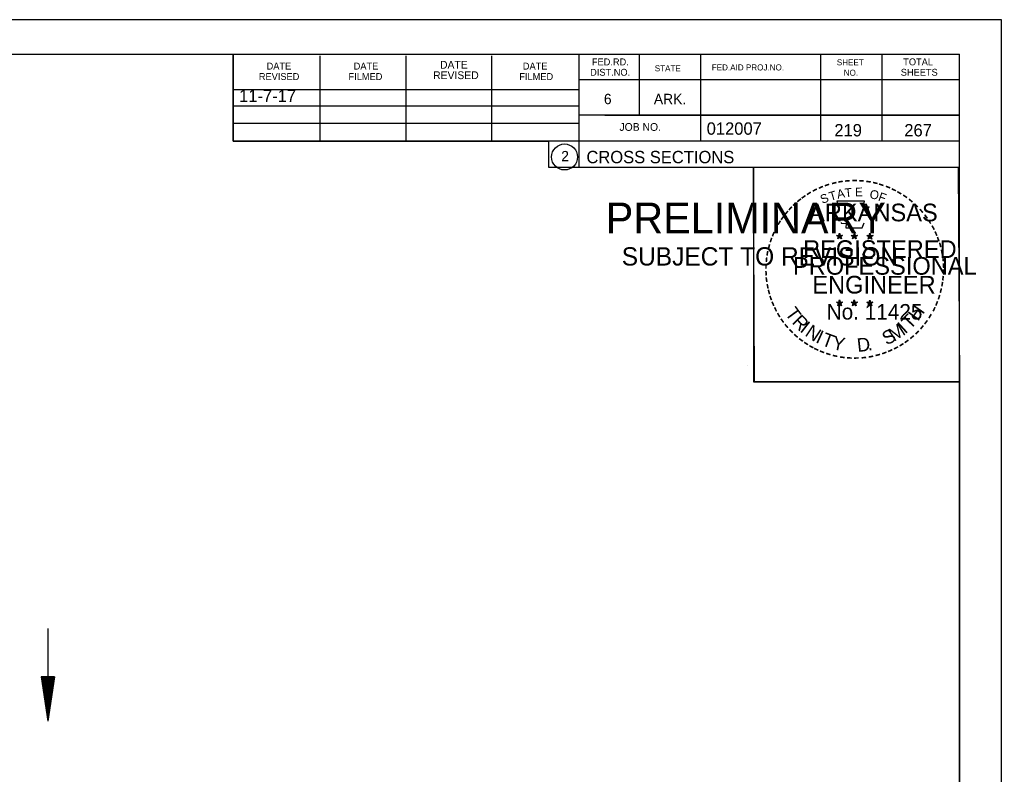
# Model space of a CAD drawing. Extents: x 1374311 to 1383814, y 384102 to 406278.
# Drawn here: x 1382691.8 to 1382803, y 399366.1 to 399451.6 of the extents above; entities that cross this region are included whole.
import ezdxf

# ---------------------------------------------------------------- set-up
doc = ezdxf.new("R2010")
doc.units = 0
for name, color, linetype in [('R_Border', 7, 'Continuous'), ('R_Border PE', 7, 'Continuous'), ('R_Border Prem', 7, 'Continuous'), ('R_Draft', 7, 'Continuous'), ('R_Fin Surface', 7, 'Continuous'), ('R_No Plot', 7, 'Continuous'), ('R_Water', 7, 'Continuous')]:
    doc.layers.add(name, color=color, linetype=linetype)

msp = doc.modelspace()

# ---------------------------------------------------------------- linework, layer by layer
at = {"layer": 'R_Border'}
for p, q in [((1382482.07, 399447.72), (1382798.25, 399447.72)), ((1382715.99, 399437.84), (1382715.99, 399447.72)), ((1382725.85, 399437.84), (1382725.85, 399447.52)), ((1382735.61, 399437.84), (1382735.61, 399447.52)), ((1382745.29, 399437.84), (1382745.29, 399447.52)), ((1382755.15, 399447.72), (1382755.15, 399434.92)), ((1382761.99, 399447.72), (1382761.99, 399440.78)), ((1382768.93, 399447.72), (1382768.93, 399437.84)), ((1382782.51, 399447.72), (1382782.51, 399437.84)), ((1382789.45, 399447.72), (1382789.45, 399437.84)), ((1382798.25, 399242.26), (1382798.25, 399447.72)), ((1382798.25, 399444.78), (1382755.15, 399444.78)), ((1382798.25, 399444.8), (1382798.25, 399444.8)), ((1382715.99, 399443.7), (1382755.15, 399443.7)), ((1382715.99, 399441.84), (1382755.15, 399441.84)), ((1382798.25, 399440.78), (1382755.15, 399440.78)), ((1382758.11, 399440.78), (1382798.25, 399440.78)), ((1382715.99, 399437.84), (1382715.99, 399439.9)), ((1382715.99, 399439.9), (1382755.15, 399439.9)), ((1382798.25, 399437.84), (1382715.99, 399437.84)), ((1382755.15, 399434.92), (1382798.25, 399434.92))]:
    msp.add_line(p, q, dxfattribs=at)
msp.add_circle((1382753.54, 399436.06), 1.47, dxfattribs=at)
at = {"layer": 'R_Border PE'}
for p, q in [((1382784.69, 399427.43), (1382784.64, 399427.18)), ((1382784.69, 399427.07), (1382784.69, 399427.43)), ((1382784.69, 399427.43), (1382784.73, 399427.18)), ((1382786.36, 399427.43), (1382786.31, 399427.18)), ((1382786.36, 399427.07), (1382786.36, 399427.43)), ((1382786.36, 399427.43), (1382786.4, 399427.18)), ((1382788.12, 399427.42), (1382788.08, 399427.17)), ((1382788.12, 399427.06), (1382788.12, 399427.42)), ((1382788.12, 399427.42), (1382788.17, 399427.17)), ((1382784.34, 399427.18), (1382784.69, 399427.07)), ((1382784.34, 399427.18), (1382784.59, 399427.13)), ((1382784.34, 399427.18), (1382784.57, 399427.06)), ((1382784.47, 399426.77), (1382784.69, 399427.07)), ((1382784.47, 399426.77), (1382784.6, 399427.01)), ((1382784.47, 399426.77), (1382784.68, 399426.99)), ((1382784.9, 399426.77), (1382784.68, 399426.98)), ((1382785.03, 399427.18), (1382784.69, 399427.07)), ((1382784.9, 399426.77), (1382784.69, 399427.07)), ((1382785.03, 399427.18), (1382784.75, 399427.13)), ((1382784.9, 399426.77), (1382784.76, 399427.06)), ((1382785.03, 399427.18), (1382784.83, 399427.08)), ((1382786.01, 399427.18), (1382786.36, 399427.07)), ((1382786.01, 399427.18), (1382786.26, 399427.13)), ((1382786.01, 399427.18), (1382786.24, 399427.06)), ((1382786.14, 399426.77), (1382786.36, 399427.07)), ((1382786.14, 399426.77), (1382786.27, 399427.01)), ((1382786.14, 399426.77), (1382786.35, 399426.99)), ((1382786.57, 399426.77), (1382786.35, 399426.98)), ((1382786.7, 399427.18), (1382786.36, 399427.07)), ((1382786.57, 399426.77), (1382786.36, 399427.07)), ((1382786.7, 399427.18), (1382786.42, 399427.13)), ((1382786.57, 399426.77), (1382786.43, 399427.06)), ((1382786.7, 399427.18), (1382786.5, 399427.08)), ((1382787.77, 399427.17), (1382788.12, 399427.06)), ((1382787.77, 399427.17), (1382788.02, 399427.12)), ((1382787.77, 399427.17), (1382788.01, 399427.04)), ((1382787.9, 399426.76), (1382788.12, 399427.06)), ((1382787.9, 399426.76), (1382788.03, 399427)), ((1382787.9, 399426.76), (1382788.12, 399426.98)), ((1382788.47, 399427.17), (1382788.12, 399427.06)), ((1382788.33, 399426.76), (1382788.12, 399427.06)), ((1382788.33, 399426.76), (1382788.12, 399426.97)), ((1382788.47, 399427.17), (1382788.18, 399427.12)), ((1382788.33, 399426.76), (1382788.2, 399427.05)), ((1382788.47, 399427.17), (1382788.26, 399427.06)), ((1382784.33, 399419.61), (1382784.68, 399419.49)), ((1382784.33, 399419.61), (1382784.59, 399419.56)), ((1382784.33, 399419.61), (1382784.57, 399419.48)), ((1382784.47, 399419.2), (1382784.68, 399419.49)), ((1382784.68, 399419.86), (1382784.64, 399419.61)), ((1382784.68, 399419.49), (1382784.68, 399419.86)), ((1382784.68, 399419.86), (1382784.73, 399419.61)), ((1382785.03, 399419.61), (1382784.68, 399419.49)), ((1382784.89, 399419.2), (1382784.68, 399419.49)), ((1382785.03, 399419.61), (1382784.74, 399419.56)), ((1382784.89, 399419.2), (1382784.76, 399419.49)), ((1382785.03, 399419.61), (1382784.82, 399419.5)), ((1382786, 399419.61), (1382786.35, 399419.49)), ((1382786, 399419.61), (1382786.25, 399419.56)), ((1382786, 399419.61), (1382786.24, 399419.48)), ((1382786.13, 399419.2), (1382786.35, 399419.49)), ((1382786.35, 399419.86), (1382786.31, 399419.61)), ((1382786.35, 399419.49), (1382786.35, 399419.86)), ((1382786.35, 399419.86), (1382786.4, 399419.61)), ((1382786.7, 399419.61), (1382786.35, 399419.49)), ((1382786.56, 399419.2), (1382786.35, 399419.49)), ((1382786.7, 399419.61), (1382786.41, 399419.56)), ((1382786.56, 399419.2), (1382786.43, 399419.49)), ((1382786.7, 399419.61), (1382786.49, 399419.5)), ((1382787.77, 399419.6), (1382788.12, 399419.48)), ((1382787.77, 399419.6), (1382788.02, 399419.55)), ((1382787.77, 399419.6), (1382788.01, 399419.47)), ((1382787.9, 399419.19), (1382788.12, 399419.48)), ((1382788.12, 399419.85), (1382788.08, 399419.6)), ((1382788.12, 399419.48), (1382788.12, 399419.85)), ((1382788.12, 399419.85), (1382788.17, 399419.6)), ((1382788.46, 399419.6), (1382788.12, 399419.48)), ((1382788.33, 399419.19), (1382788.12, 399419.48)), ((1382788.46, 399419.6), (1382788.18, 399419.55)), ((1382788.33, 399419.19), (1382788.19, 399419.48)), ((1382788.46, 399419.6), (1382788.26, 399419.49)), ((1382784.47, 399419.2), (1382784.59, 399419.44)), ((1382784.47, 399419.2), (1382784.68, 399419.41)), ((1382784.89, 399419.2), (1382784.68, 399419.41)), ((1382786.13, 399419.2), (1382786.26, 399419.44)), ((1382786.13, 399419.2), (1382786.35, 399419.41)), ((1382786.56, 399419.2), (1382786.35, 399419.41)), ((1382787.9, 399419.19), (1382788.03, 399419.43)), ((1382787.9, 399419.19), (1382788.12, 399419.4)), ((1382788.33, 399419.19), (1382788.12, 399419.4))]:
    msp.add_line(p, q, dxfattribs=at)
for points in [[(1382784.38, 399431.06), (1382784.65, 399430.23)], [(1382787.89, 399430.13), (1382788.03, 399430.42), (1382787.35, 399430.39), (1382787.49, 399431.06), (1382784.38, 399431.06)], [(1382784.87, 399428.63), (1382784.87, 399428.55), (1382785.43, 399428.53), (1382785.38, 399428.05), (1382787.25, 399428.05), (1382787.45, 399428.59)], [(1382784.69, 399427.43), (1382784.9, 399426.77), (1382784.34, 399427.18), (1382785.03, 399427.18), (1382784.47, 399426.77), (1382784.69, 399427.43)], [(1382786.36, 399427.43), (1382786.57, 399426.77), (1382786.01, 399427.18), (1382786.7, 399427.18), (1382786.14, 399426.77), (1382786.36, 399427.43)], [(1382788.12, 399427.42), (1382788.33, 399426.76), (1382787.77, 399427.17), (1382788.47, 399427.17), (1382787.9, 399426.76), (1382788.12, 399427.42)], [(1382784.68, 399419.86), (1382784.89, 399419.2), (1382784.33, 399419.61), (1382785.03, 399419.61), (1382784.47, 399419.2), (1382784.68, 399419.86)], [(1382786.35, 399419.86), (1382786.56, 399419.2), (1382786, 399419.61), (1382786.7, 399419.61), (1382786.13, 399419.2), (1382786.35, 399419.86)], [(1382788.12, 399419.85), (1382788.33, 399419.19), (1382787.77, 399419.6), (1382788.46, 399419.6), (1382787.9, 399419.19), (1382788.12, 399419.85)]]:
    msp.add_lwpolyline(points, dxfattribs=at)
for centre, radius in [((1382784.68, 399427.07), 0.172), ((1382784.68, 399427.07), 0.145), ((1382784.68, 399427.07), 0.116), ((1382784.68, 399427.07), 0.0991), ((1382784.68, 399427.07), 0.0747), ((1382784.68, 399427.07), 0.0495), ((1382784.68, 399427.07), 0.0296), ((1382786.35, 399427.07), 0.172), ((1382786.35, 399427.07), 0.145), ((1382786.35, 399427.07), 0.116), ((1382786.35, 399427.07), 0.0991), ((1382786.35, 399427.07), 0.0747), ((1382786.35, 399427.07), 0.0495), ((1382786.35, 399427.07), 0.0296), ((1382788.12, 399427.05), 0.172), ((1382788.12, 399427.05), 0.145), ((1382788.12, 399427.05), 0.116), ((1382788.12, 399427.05), 0.0991), ((1382788.12, 399427.05), 0.0747), ((1382788.12, 399427.05), 0.0495), ((1382788.12, 399427.05), 0.0296), ((1382784.68, 399419.49), 0.172), ((1382784.68, 399419.49), 0.145), ((1382784.68, 399419.49), 0.116), ((1382784.68, 399419.49), 0.0991), ((1382784.68, 399419.49), 0.0747), ((1382784.68, 399419.49), 0.0495), ((1382784.68, 399419.49), 0.0296), ((1382786.35, 399419.49), 0.172), ((1382786.35, 399419.49), 0.145), ((1382786.35, 399419.49), 0.116), ((1382786.35, 399419.49), 0.0991), ((1382786.35, 399419.49), 0.0747), ((1382786.35, 399419.49), 0.0495), ((1382786.35, 399419.49), 0.0296), ((1382788.12, 399419.48), 0.172), ((1382788.12, 399419.48), 0.145), ((1382788.12, 399419.48), 0.116), ((1382788.12, 399419.48), 0.0991), ((1382788.12, 399419.48), 0.0747), ((1382788.12, 399419.48), 0.0495), ((1382788.12, 399419.48), 0.0296)]:
    msp.add_circle(centre, radius, dxfattribs=at)
at = {"layer": 'R_Draft'}
for p, q in [((1382694.26, 399377.16), (1382695.01, 399372.16)), ((1382695.76, 399377.16), (1382694.26, 399377.16)), ((1382694.39, 399377.16), (1382695.01, 399372.99)), ((1382694.51, 399377.16), (1382695.01, 399373.85)), ((1382694.64, 399377.16), (1382695.01, 399374.68)), ((1382694.77, 399377.16), (1382695.01, 399375.53)), ((1382694.89, 399377.16), (1382695.01, 399376.37)), ((1382695.76, 399377.16), (1382695.01, 399372.16)), ((1382695.25, 399377.16), (1382695.01, 399375.53)), ((1382695.51, 399377.16), (1382695.01, 399373.85)), ((1382695.64, 399377.16), (1382695.01, 399372.99)), ((1382695.38, 399377.16), (1382695.01, 399374.68)), ((1382695.13, 399377.16), (1382695.01, 399376.37))]:
    msp.add_line(p, q, dxfattribs=at)
at = {"layer": 'R_No Plot'}
for p, q in [((1382469.67, 399451.62), (1382803, 399451.62)), ((1382774.29, 399412.47), (1382774.29, 399412.47))]:
    msp.add_line(p, q, dxfattribs=at)
for points in [[(1382469.66, 399451.62), (1382803, 399451.62), (1382803, 399238.28), (1382469.66, 399238.28)], [(1382715.99, 399447.72), (1382715.99, 399437.84), (1382751.72, 399437.84), (1382751.72, 399434.92), (1382774.92, 399434.92), (1382774.92, 399410.59), (1382798.25, 399410.59), (1382798.25, 399242.26), (1382482.07, 399242.26), (1382482.07, 399447.72)], [(1382774.92, 399434.92), (1382798.13, 399434.92), (1382798.25, 399410.59), (1382775.04, 399410.59)]]:
    msp.add_lwpolyline(points, close=True, dxfattribs=at)
at = {"layer": 'R_Water'}
msp.add_line((1382695.01, 399382.66), (1382695.01, 399372.16), dxfattribs=at)

# ---------------------------------------------------------------- texts
at = {"layer": 'R_Border'}
for s, height, p in [('DATE', 0.782, (1382719.79, 399445.96)), ('DATE', 0.782, (1382729.65, 399445.96)), ('DATE', 0.879, (1382739.43, 399446.06)), ('DATE', 0.782, (1382748.81, 399445.96)), ('FED.RD.', 0.782, (1382756.63, 399446.44)), ('STATE', 0.684, (1382763.75, 399445.76)), ('FED.AID PROJ.NO.', 0.684, (1382770.21, 399445.86)), ('SHEET', 0.684, (1382784.37, 399446.44)), ('TOTAL', 0.782, (1382791.89, 399446.44)), ('REVISED', 0.782, (1382718.91, 399444.78)), ('FILMED', 0.782, (1382729.07, 399444.78)), ('REVISED', 0.879, (1382738.65, 399444.88)), ('FILMED', 0.782, (1382748.41, 399444.78)), ('DIST.NO.', 0.782, (1382756.43, 399445.26)), ('NO.', 0.684, (1382785.15, 399445.26)), ('SHEETS', 0.782, (1382791.61, 399445.26)), ('6', 1.17, (1382757.99, 399442.04)), ('ARK.', 1.172, (1382763.65, 399442.04)), ('JOB NO.', 0.879, (1382759.75, 399439.02)), ('012007', 1.4, (1382769.63, 399438.58)), ('2', 1.17, (1382753.16, 399435.57)), ('CROSS SECTIONS', 1.4, (1382756.01, 399435.35))]:
    msp.add_text(s, height=height, rotation=360, dxfattribs=at).set_placement(p)
at = {"layer": 'R_Border PE'}
for s, height, rotation, p in [('-', 1.6, 19.1761, (1382783.12, 399432.18)), ('-', 1.6, 13.6301, (1382783.87, 399432.42)), ('-', 1.6, 10.2193, (1382784.55, 399432.59)), ('-', 1.6, 5.8968, (1382785.28, 399432.7)), ('-', 1.6, 0.1862, (1382786.05, 399432.77)), ('-', 1.6, 357.743, (1382786.78, 399432.76)), ('-', 1.6, 352.1617, (1382787.52, 399432.7)), ('-', 1.6, 347.2049, (1382788.24, 399432.59)), ('-', 1.6, 342.3362, (1382788.87, 399432.43)), ('-', 1.6, 337.8551, (1382789.61, 399432.21)), ('-', 1.6, 36.2317, (1382780.68, 399430.83)), ('-', 1.6, 34.0636, (1382781.26, 399431.23)), ('-', 1.6, 28.7918, (1382781.86, 399431.6)), ('-', 1.6, 24.3072, (1382782.49, 399431.91)), ('S', 1, 21.594, (1382782.73, 399430.73)), ('T', 1, 16.4036, (1382783.65, 399431.07)), ('A', 1, 11.2132, (1382784.47, 399431.32)), ('T', 1, 6.0228, (1382785.32, 399431.48)), ('E', 1, 0.8323, (1382786.43, 399431.59)), ('O', 1, 350.4515, (1382788.03, 399431.38)), ('F', 1, 340.0707, (1382788.98, 399431.15)), ('-', 1.6, 334.1211, (1382790.24, 399431.94)), ('-', 1.6, 329.6409, (1382790.82, 399431.65)), ('-', 1.6, 325.8627, (1382791.46, 399431.29)), ('-', 1.6, 42.9622, (1382779.77, 399430.04)), ('-', 1.6, 38.9507, (1382780.21, 399430.45)), ('ARKANSAS', 2, 360, (1382781.23, 399428.77)), ('-', 1.6, 320.5297, (1382792.07, 399430.87)), ('-', 1.6, 315.5786, (1382792.67, 399430.38)), ('-', 1.6, 50.6142, (1382778.92, 399429.07)), ('-', 1.6, 48.423, (1382779.33, 399429.56)), ('-', 1.6, 309.8797, (1382793.24, 399429.83)), ('-', 1.6, 306.6522, (1382793.77, 399429.23)), ('-', 1.6, 58.0706, (1382778.18, 399427.98)), ('-', 1.6, 54.2325, (1382778.51, 399428.51)), ('-', 1.4, 303.6753, (1382794.25, 399428.66)), ('-', 1.6, 67.7743, (1382777.61, 399426.75)), ('-', 1.6, 62.8713, (1382777.87, 399427.37)), ('-', 1.6, 299.6684, (1382794.57, 399428.05)), ('-', 1.6, 294.6628, (1382794.89, 399427.44)), ('-', 1.6, 75.461, (1382777.2, 399425.41)), ('-', 1.6, 72.3945, (1382777.39, 399426.12)), ('REGISTERED', 2, 360, (1382780.55, 399424.62)), ('DWB', 0.01, 360, (1382784.67, 399427.06)), ('DWB', 0.01, 360, (1382786.34, 399427.06)), ('DWB', 0.01, 360, (1382788.11, 399427.05)), ('-', 1.6, 290.5728, (1382795.15, 399426.86)), ('-', 1.6, 285.1233, (1382795.39, 399426.28)), ('-', 1.6, 81.2013, (1382777.06, 399424.7)), ('-', 1.6, 280.5493, (1382795.59, 399425.54)), ('-', 1.6, 89.0622, (1382776.96, 399423.31)), ('-', 1.6, 85.1863, (1382776.99, 399424.01)), ('PROFESSIONAL', 2, 360, (1382779.4, 399422.72)), ('-', 1.6, 276.5962, (1382795.75, 399424.77)), ('-', 1.6, 274.3301, (1382795.81, 399424.05)), ('-', 1.6, 94.1959, (1382777, 399422.58)), ('-', 1.6, 269.9407, (1382795.84, 399423.42)), ('-', 1.6, 98.9479, (1382777.07, 399421.91)), ('ENGINEER', 2, 360, (1382781.59, 399420.59)), ('-', 1.6, 260.9953, (1382795.75, 399422.1)), ('-', 1.6, 263.5172, (1382795.82, 399422.75)), ('-', 1.6, 101.7149, (1382777.21, 399421.18)), ('-', 1.6, 105.4578, (1382777.37, 399420.59)), ('-', 1.6, 255.7626, (1382795.64, 399421.42)), ('-', 1.6, 109.0874, (1382777.58, 399419.95)), ('-', 1.6, 114.0643, (1382777.84, 399419.36)), ('DWB', 0.01, 360, (1382784.67, 399419.49)), ('DWB', 0.01, 360, (1382786.34, 399419.49)), ('DWB', 0.01, 360, (1382788.1, 399419.48)), ('-', 1.6, 247.8887, (1382795.24, 399420.03)), ('-', 1.6, 252.8681, (1382795.46, 399420.7)), ('-', 1.6, 115.7289, (1382778.14, 399418.74)), ('-', 1.6, 120.4471, (1382778.5, 399418.15)), ('T', 1.54, 306.0406, (1382778.44, 399418.33)), ('No. 11425', 1.757, 360, (1382783.22, 399417.64)), ('T', 1.54, 46.6444, (1382792.67, 399416.43)), ('H', 1.54, 54.6088, (1382793.56, 399417.37)), ('-', 1.6, 244.6197, (1382794.98, 399419.4)), ('-', 1.6, 125.8934, (1382778.9, 399417.59)), ('R', 1.54, 314.005, (1382779.2, 399417.28)), ('I', 1.54, 321.9694, (1382780.1, 399416.35)), ('I', 1.54, 42.1136, (1382792.11, 399415.95)), ('-', 1.6, 233.8452, (1382794.18, 399417.99)), ('-', 1.6, 239.0712, (1382794.58, 399418.65)), ('-', 1.6, 130.7181, (1382779.36, 399417.04)), ('-', 1.6, 134.2238, (1382779.88, 399416.5)), ('N', 1.54, 326.5002, (1382780.67, 399415.88)), ('I', 1.54, 335.3603, (1382781.88, 399415.09)), ('T', 1.54, 339.8912, (1382782.54, 399414.77)), ('S', 1.54, 26.9312, (1382789.99, 399414.69)), ('M', 1.54, 32.6563, (1382790.83, 399415.1)), ('-', 1.6, 225.7653, (1382793.27, 399416.86)), ('-', 1.6, 231.2538, (1382793.75, 399417.43)), ('-', 1.6, 138.9338, (1382780.41, 399416.03)), ('-', 1.6, 144.6463, (1382780.96, 399415.63)), ('-', 1.6, 148.0898, (1382781.52, 399415.26)), ('Y', 1.54, 347.8556, (1382783.76, 399414.32)), ('D', 1.54, 6.3969, (1382786.74, 399413.96)), ('-', 1.6, 215.7363, (1382792.2, 399415.88)), ('-', 1.6, 221.0851, (1382792.75, 399416.35)), ('-', 1.6, 151.5704, (1382782.1, 399414.93)), ('-', 1.6, 154.6002, (1382782.62, 399414.68)), ('-', 1.6, 158.5612, (1382783.25, 399414.43)), ('.', 1.54, 13.7642, (1382787.93, 399414.09)), ('-', 1.6, 200.7184, (1382789.86, 399414.56)), ('-', 1.6, 204.2516, (1382790.48, 399414.83)), ('-', 1.6, 207.3568, (1382791.11, 399415.15)), ('-', 1.6, 212.2491, (1382791.67, 399415.5)), ('-', 1.6, 162.7983, (1382783.93, 399414.22)), ('-', 1.6, 167.5555, (1382784.65, 399414.05)), ('-', 1.6, 173.1155, (1382785.42, 399413.94)), ('-', 1.6, 176.5183, (1382786.17, 399413.89)), ('-', 1.6, 181.5918, (1382786.91, 399413.91)), ('-', 1.6, 185.8167, (1382787.72, 399413.98)), ('-', 1.6, 191.2858, (1382788.46, 399414.12)), ('-', 1.6, 195.4743, (1382789.19, 399414.32))]:
    msp.add_text(s, height=height, rotation=rotation, dxfattribs=at).set_placement(p)
at = {"layer": 'R_Border Prem'}
for s, height, p in [('PRELIMINARY', 3.5, (1382758.2, 399427.39)), ('DWB', 0.01, (1382758.95, 399429.24)), ('SUBJECT TO REVISION', 2.0751, (1382760.01, 399423.76))]:
    msp.add_text(s, height=height, rotation=360, dxfattribs=at).set_placement(p)
at = {"layer": 'R_Fin Surface'}
msp.add_text('11-7-17', height=1.4, dxfattribs=at).set_placement((1382716.67, 399442.28))
at = {"layer": 'R_Water'}
for s, p in [('219', (1382784.09, 399438.39)), ('267', (1382792.01, 399438.39))]:
    msp.add_text(s, height=1.4, rotation=360, dxfattribs=at).set_placement(p)

doc.saveas('drawing.dxf')
